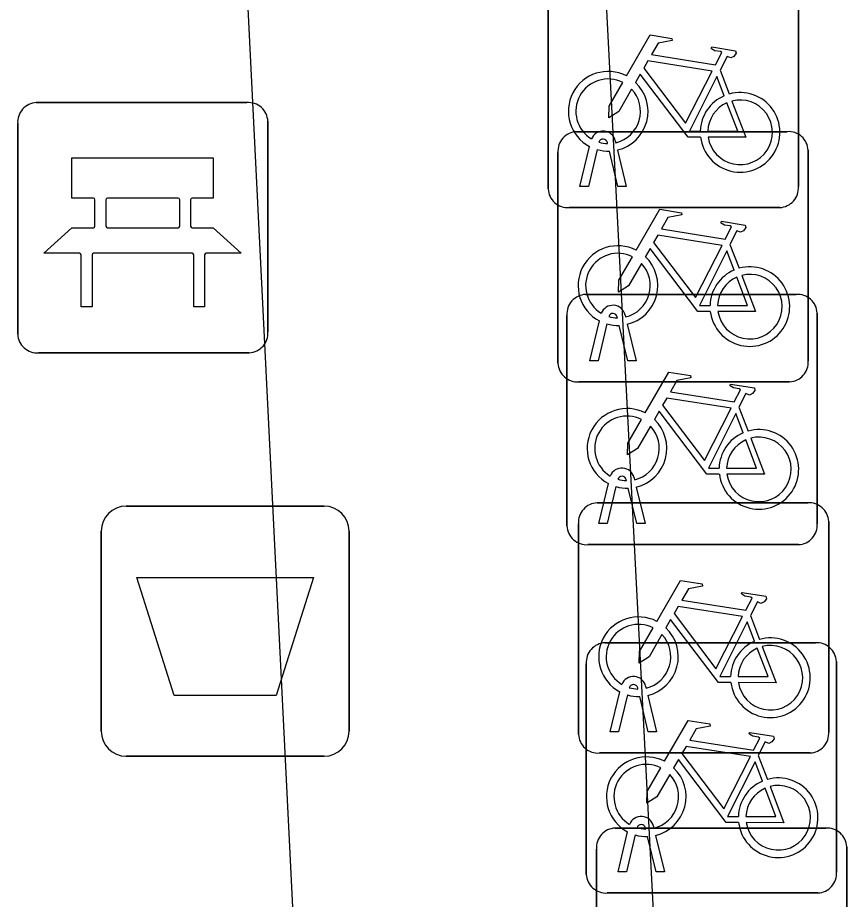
# Model space of a CAD drawing. Extents: x 164150 to 165261, y 382513 to 383432.
# Drawn here: x 164329.622 to 164332.935, y 383148.801 to 383152.322 of the extents above; entities that cross this region are included whole.
import ezdxf

# ---------------------------------------------------------------- set-up
doc = ezdxf.new("R2010")
doc.units = 0
for name, color, linetype in [('IMGEO_Afvalbak', 7, 'Continuous'), ('IMGEO_Bank', 7, 'Continuous'), ('IMGEO_Fietsenrek', 7, 'Continuous'), ('IMGEO_Voetgangersgebied_open', 7, 'Continuous')]:
    doc.layers.add(name, color=color, linetype=linetype)

msp = doc.modelspace()

# ---------------------------------------------------------------- linework, layer by layer
at = {"layer": 'IMGEO_Afvalbak'}
for p, q in [((164330.0561, 383150.3715), (164330.8459, 383150.3715)), ((164330.8459, 383150.3715), (164330.0561, 383150.3715)), ((164329.9561, 383149.4725), (164329.9561, 383150.2715)), ((164329.9561, 383150.2715), (164329.9561, 383149.4725)), ((164330.9459, 383150.2715), (164330.9459, 383149.4725)), ((164330.9459, 383149.4725), (164330.9459, 383150.2715)), ((164330.8459, 383149.3725), (164330.0561, 383149.3725)), ((164330.0561, 383149.3725), (164330.8459, 383149.3725))]:
    msp.add_line(p, q, dxfattribs=at)
msp.add_lwpolyline([(164330.0988, 383150.0864), (164330.8032, 383150.0864), (164330.6544, 383149.6155), (164330.2476, 383149.6155), (164330.0988, 383150.0864)], dxfattribs=at)
for centre, start, end in [((164330.0561, 383150.2715), 90, 180), ((164330.0561, 383150.2715), 90, 180), ((164330.8459, 383150.2715), 0, 90), ((164330.8459, 383150.2715), 360, 90), ((164330.0561, 383149.4725), 180, 270), ((164330.0561, 383149.4725), 180, 270), ((164330.8459, 383149.4725), 270, 0), ((164330.8459, 383149.4725), 270, 0)]:
    msp.add_arc(centre, 0.1, start, end, dxfattribs=at)
at = {"layer": 'IMGEO_Bank'}
for p, q in [((164329.6969, 383151.9825), (164330.5378, 383151.9825)), ((164330.5378, 383151.9825), (164329.6969, 383151.9825)), ((164330.6215, 383151.9081), (164330.6215, 383151.0672)), ((164330.6215, 383151.0672), (164330.6215, 383151.9081)), ((164329.6225, 383151.0579), (164329.6225, 383151.8988)), ((164329.6225, 383151.8988), (164329.6225, 383151.0579)), ((164329.9311, 383151.4894), (164329.9311, 383151.5946)), ((164329.9747, 383151.5946), (164329.9747, 383151.4894)), ((164330.263, 383151.601), (164329.981, 383151.601)), ((164330.2693, 383151.4894), (164330.2693, 383151.5946)), ((164330.3129, 383151.5946), (164330.3129, 383151.4894)), ((164329.981, 383151.483), (164330.263, 383151.483)), ((164330.3188, 383151.3807), (164329.9257, 383151.3807)), ((164330.5471, 383150.9835), (164329.7062, 383150.9835)), ((164329.7062, 383150.9835), (164330.5471, 383150.9835))]:
    msp.add_line(p, q, dxfattribs=at)
for points in [[(164329.9247, 383151.601), (164329.8386, 383151.601), (164329.8386, 383151.762), (164330.4025, 383151.762), (164330.4025, 383151.601), (164330.3193, 383151.601)], [(164329.8694, 383151.3807), (164329.727, 383151.3807), (164329.8386, 383151.483), (164329.9247, 383151.483)], [(164330.3193, 383151.483), (164330.4025, 383151.483), (164330.5141, 383151.3807), (164330.3751, 383151.3807)], [(164329.9194, 383151.3743), (164329.9194, 383151.1668), (164329.8758, 383151.1668), (164329.8758, 383151.3743)], [(164330.3687, 383151.3743), (164330.3687, 383151.1668), (164330.3251, 383151.1668), (164330.3251, 383151.3743)]]:
    msp.add_lwpolyline(points, dxfattribs=at)
for centre, radius, start, end in [((164329.7002, 383151.9046), 0.0779, 92.4484, 184.2845), ((164329.7002, 383151.9046), 0.0779, 92.4484, 184.2845), ((164330.5436, 383151.9048), 0.0779, 2.4484, 94.2845), ((164330.5436, 383151.9048), 0.0779, 2.4484, 94.2845), ((164329.9244, 383151.5943), 0.00671, 2.8957, 87.1043), ((164329.9814, 383151.5943), 0.00671, 92.8957, 177.1043), ((164330.2626, 383151.5943), 0.00671, 2.8957, 87.1043), ((164330.3196, 383151.5943), 0.00671, 92.8957, 177.1043), ((164329.9244, 383151.4897), 0.00671, 272.8957, 357.1043), ((164329.9814, 383151.4897), 0.00671, 182.8957, 267.1043), ((164330.2626, 383151.4897), 0.00671, 272.8957, 357.1043), ((164330.3196, 383151.4897), 0.00671, 182.8957, 267.1043), ((164329.8691, 383151.374), 0.00671, 2.8957, 87.1043), ((164329.9261, 383151.374), 0.00671, 92.8957, 177.1043), ((164330.3184, 383151.374), 0.00671, 2.8957, 87.1043), ((164330.3754, 383151.374), 0.00671, 92.8957, 177.1043), ((164330.5438, 383151.0614), 0.0779, 272.4484, 4.2845), ((164330.5438, 383151.0614), 0.0779, 272.4484, 4.2845), ((164329.7004, 383151.0612), 0.0779, 182.4484, 274.2845), ((164329.7004, 383151.0612), 0.0779, 182.4484, 274.2845)]:
    msp.add_arc(centre, radius, start, end, dxfattribs=at)
at = {"layer": 'IMGEO_Fietsenrek'}
for p, q in [((164331.7405, 383151.6379), (164331.7405, 383152.4788)), ((164331.7405, 383152.4788), (164331.7405, 383151.6379)), ((164332.7395, 383152.4881), (164332.7395, 383151.6472)), ((164332.7395, 383151.6472), (164332.7395, 383152.4881)), ((164332.4272, 383152.1122), (164332.4635, 383152.017)), ((164331.8539, 383151.8665), (164332.6948, 383151.8665)), ((164332.6948, 383151.8665), (164331.8539, 383151.8665)), ((164331.8675, 383151.6473), (164331.9058, 383151.8073)), ((164331.9779, 383151.8189), (164331.9769, 383151.8232)), ((164332.0086, 383151.8304), (164332.0104, 383151.8225)), ((164331.7795, 383150.9419), (164331.7795, 383151.7828)), ((164331.7795, 383151.7828), (164331.7795, 383150.9419)), ((164331.9362, 383151.7951), (164331.9009, 383151.6473)), ((164332.019, 383151.6473), (164331.9851, 383151.789)), ((164332.0174, 383151.7933), (164332.0524, 383151.6473)), ((164332.7785, 383151.7921), (164332.7785, 383150.9512)), ((164332.7785, 383150.9512), (164332.7785, 383151.7921)), ((164331.9009, 383151.6473), (164331.8675, 383151.6473)), ((164332.0524, 383151.6473), (164332.019, 383151.6473)), ((164332.6651, 383151.5635), (164331.8242, 383151.5635)), ((164331.8242, 383151.5635), (164332.6651, 383151.5635)), ((164332.4662, 383151.4162), (164332.5025, 383151.321)), ((164331.8899, 383151.2165), (164332.7308, 383151.2165)), ((164332.7308, 383151.2165), (164331.8899, 383151.2165)), ((164331.8155, 383150.2919), (164331.8155, 383151.1328)), ((164331.8155, 383151.1328), (164331.8155, 383150.2919)), ((164332.0476, 383151.1344), (164332.0494, 383151.1265)), ((164332.8145, 383151.1421), (164332.8145, 383150.3012)), ((164332.8145, 383150.3012), (164332.8145, 383151.1421)), ((164331.9065, 383150.9513), (164331.9448, 383151.1113)), ((164331.9752, 383151.0991), (164331.9399, 383150.9513)), ((164332.0169, 383151.1229), (164332.0159, 383151.1272)), ((164332.0564, 383151.0973), (164332.0914, 383150.9513)), ((164332.058, 383150.9513), (164332.0241, 383151.093)), ((164331.9399, 383150.9513), (164331.9065, 383150.9513)), ((164332.0914, 383150.9513), (164332.058, 383150.9513)), ((164332.7041, 383150.8675), (164331.8632, 383150.8675)), ((164331.8632, 383150.8675), (164332.7041, 383150.8675)), ((164332.5022, 383150.7662), (164332.5385, 383150.671)), ((164332.0529, 383150.4729), (164332.0519, 383150.4772)), ((164332.0836, 383150.4844), (164332.0854, 383150.4765)), ((164331.9425, 383150.3013), (164331.9808, 383150.4613)), ((164332.0112, 383150.4491), (164331.9759, 383150.3013)), ((164332.094, 383150.3013), (164332.0601, 383150.443)), ((164332.0924, 383150.4473), (164332.1274, 383150.3013)), ((164331.9359, 383150.3845), (164332.7768, 383150.3845)), ((164332.7768, 383150.3845), (164331.9359, 383150.3845)), ((164331.8615, 383149.4599), (164331.8615, 383150.3008)), ((164331.8615, 383150.3008), (164331.8615, 383149.4599)), ((164331.9759, 383150.3013), (164331.9425, 383150.3013)), ((164332.1274, 383150.3013), (164332.094, 383150.3013)), ((164332.8605, 383150.3101), (164332.8605, 383149.4692)), ((164332.8605, 383149.4692), (164332.8605, 383150.3101)), ((164332.7401, 383150.2175), (164331.8992, 383150.2175)), ((164331.8992, 383150.2175), (164332.7401, 383150.2175)), ((164332.5482, 383149.9342), (164332.5845, 383149.839)), ((164331.9669, 383149.8255), (164332.8078, 383149.8255)), ((164332.8078, 383149.8255), (164331.9669, 383149.8255)), ((164331.8925, 383148.9009), (164331.8925, 383149.7418)), ((164331.8925, 383149.7418), (164331.8925, 383148.9009)), ((164332.8915, 383149.7511), (164332.8915, 383148.9102)), ((164332.8915, 383148.9102), (164332.8915, 383149.7511)), ((164331.9885, 383149.4693), (164332.0268, 383149.6293)), ((164332.0989, 383149.6409), (164332.0979, 383149.6452)), ((164332.1296, 383149.6524), (164332.1314, 383149.6445)), ((164332.0572, 383149.6171), (164332.0219, 383149.4693)), ((164332.14, 383149.4693), (164332.1061, 383149.611)), ((164332.1384, 383149.6153), (164332.1734, 383149.4693)), ((164332.0219, 383149.4693), (164331.9885, 383149.4693)), ((164332.1734, 383149.4693), (164332.14, 383149.4693)), ((164332.7861, 383149.3855), (164331.9452, 383149.3855)), ((164331.9452, 383149.3855), (164332.7861, 383149.3855)), ((164332.5792, 383149.3752), (164332.6155, 383149.28)), ((164332.1606, 383149.0934), (164332.1624, 383149.0855)), ((164332.0079, 383149.0855), (164332.8488, 383149.0855)), ((164332.8488, 383149.0855), (164332.0079, 383149.0855)), ((164332.0195, 383148.9103), (164332.0578, 383149.0703)), ((164332.0882, 383149.0581), (164332.0529, 383148.9103)), ((164332.1299, 383149.0819), (164332.1289, 383149.0862)), ((164332.1694, 383149.0563), (164332.2044, 383148.9103)), ((164332.171, 383148.9103), (164332.1371, 383149.052)), ((164331.9335, 383148.1609), (164331.9335, 383149.0018)), ((164331.9335, 383149.0018), (164331.9335, 383148.1609)), ((164332.9325, 383149.0111), (164332.9325, 383148.1702)), ((164332.9325, 383148.1702), (164332.9325, 383149.0111)), ((164332.0529, 383148.9103), (164332.0195, 383148.9103)), ((164332.2044, 383148.9103), (164332.171, 383148.9103)), ((164332.8171, 383148.8265), (164331.9762, 383148.8265)), ((164331.9762, 383148.8265), (164332.8171, 383148.8265))]:
    msp.add_line(p, q, dxfattribs=at)
for points in [[(164332.0531, 383152.0892), (164332.1478, 383152.2527), (164332.234, 383152.2389), (164332.2357, 383152.2302), (164332.1796, 383152.2193), (164332.1534, 383152.174), (164332.4086, 383152.1332)], [(164332.4086, 383152.1332), (164332.4336, 383152.182), (164332.4285, 383152.186), (164332.4053, 383152.1897), (164332.3926, 383152.1972), (164332.3916, 383152.2003), (164332.3938, 383152.2049), (164332.4886, 383152.1898), (164332.4909, 383152.1795), (164332.4815, 383152.1671), (164332.4691, 383152.1607), (164332.4546, 383152.1669), (164332.4272, 383152.1122)], [(164332.3957, 383152.108), (164332.1389, 383152.149), (164332.1222, 383152.1202), (164332.2892, 383151.8999), (164332.3957, 383152.108)], [(164332.3488, 383151.8445), (164332.2991, 383151.8446), (164332.1084, 383152.0963), (164332.0894, 383152.0635)], [(164332.4437, 383152.01), (164332.4144, 383152.0868), (164332.305, 383151.8687), (164332.3477, 383151.8686)], [(164332.0738, 383152.0367), (164332.0222, 383151.9475), (164331.9823, 383151.9215), (164331.9835, 383151.969), (164332.038, 383152.0632)], [(164332.3777, 383151.8685), (164332.4976, 383151.8683), (164332.4544, 383151.9819)], [(164332.4742, 383151.9888), (164332.5292, 383151.8442), (164332.3791, 383151.8445)], [(164332.0921, 383151.3932), (164332.1868, 383151.5567), (164332.273, 383151.5429), (164332.2747, 383151.5342), (164332.2186, 383151.5233), (164332.1924, 383151.478), (164332.4476, 383151.4372)], [(164332.4476, 383151.4372), (164332.4726, 383151.486), (164332.4675, 383151.49), (164332.4443, 383151.4937), (164332.4316, 383151.5012), (164332.4306, 383151.5043), (164332.4328, 383151.5089), (164332.5276, 383151.4938), (164332.5299, 383151.4835), (164332.5205, 383151.4711), (164332.5081, 383151.4647), (164332.4936, 383151.4709), (164332.4662, 383151.4162)], [(164332.4347, 383151.412), (164332.1779, 383151.453), (164332.1612, 383151.4242), (164332.3282, 383151.2039), (164332.4347, 383151.412)], [(164332.3878, 383151.1485), (164332.3381, 383151.1486), (164332.1474, 383151.4003), (164332.1284, 383151.3675)], [(164332.4827, 383151.314), (164332.4534, 383151.3908), (164332.344, 383151.1727), (164332.3867, 383151.1726)], [(164332.1128, 383151.3407), (164332.0612, 383151.2515), (164332.0213, 383151.2255), (164332.0225, 383151.273), (164332.077, 383151.3672)], [(164332.4167, 383151.1725), (164332.5366, 383151.1723), (164332.4934, 383151.2859)], [(164332.5132, 383151.2928), (164332.5682, 383151.1482), (164332.4181, 383151.1485)], [(164332.1281, 383150.7432), (164332.2228, 383150.9067), (164332.309, 383150.8929), (164332.3107, 383150.8842), (164332.2546, 383150.8733), (164332.2284, 383150.828), (164332.4836, 383150.7872)], [(164332.4836, 383150.7872), (164332.5086, 383150.836), (164332.5035, 383150.84), (164332.4803, 383150.8437), (164332.4676, 383150.8512), (164332.4666, 383150.8543), (164332.4688, 383150.8589), (164332.5636, 383150.8438), (164332.5659, 383150.8335), (164332.5565, 383150.8211), (164332.5441, 383150.8147), (164332.5296, 383150.8209), (164332.5022, 383150.7662)], [(164332.4707, 383150.762), (164332.2139, 383150.803), (164332.1972, 383150.7742), (164332.3642, 383150.5539), (164332.4707, 383150.762)], [(164332.4238, 383150.4985), (164332.3741, 383150.4986), (164332.1834, 383150.7503), (164332.1644, 383150.7175)], [(164332.1488, 383150.6907), (164332.0972, 383150.6015), (164332.0573, 383150.5755), (164332.0585, 383150.623), (164332.113, 383150.7172)], [(164332.5187, 383150.664), (164332.4894, 383150.7408), (164332.38, 383150.5227), (164332.4227, 383150.5226)], [(164332.5492, 383150.6428), (164332.6042, 383150.4982), (164332.4541, 383150.4985)], [(164332.4527, 383150.5225), (164332.5726, 383150.5223), (164332.5294, 383150.6359)], [(164332.1741, 383149.9112), (164332.2688, 383150.0747), (164332.355, 383150.0609), (164332.3567, 383150.0522), (164332.3006, 383150.0413), (164332.2744, 383149.996), (164332.5296, 383149.9552)], [(164332.5296, 383149.9552), (164332.5546, 383150.004), (164332.5495, 383150.008), (164332.5263, 383150.0117), (164332.5136, 383150.0192), (164332.5126, 383150.0223), (164332.5148, 383150.0269), (164332.6096, 383150.0118), (164332.6119, 383150.0015), (164332.6025, 383149.9891), (164332.5901, 383149.9827), (164332.5756, 383149.9889), (164332.5482, 383149.9342)], [(164332.5167, 383149.93), (164332.2599, 383149.971), (164332.2432, 383149.9422), (164332.4102, 383149.7219), (164332.5167, 383149.93)], [(164332.4698, 383149.6665), (164332.4201, 383149.6666), (164332.2294, 383149.9183), (164332.2104, 383149.8855)], [(164332.5647, 383149.832), (164332.5354, 383149.9088), (164332.426, 383149.6907), (164332.4687, 383149.6906)], [(164332.1948, 383149.8587), (164332.1432, 383149.7695), (164332.1033, 383149.7435), (164332.1045, 383149.791), (164332.159, 383149.8852)], [(164332.4987, 383149.6905), (164332.6186, 383149.6903), (164332.5754, 383149.8039)], [(164332.5952, 383149.8108), (164332.6502, 383149.6662), (164332.5001, 383149.6665)], [(164332.2051, 383149.3522), (164332.2998, 383149.5157), (164332.386, 383149.5019), (164332.3877, 383149.4932), (164332.3316, 383149.4823), (164332.3054, 383149.437), (164332.5606, 383149.3962)], [(164332.5606, 383149.3962), (164332.5856, 383149.445), (164332.5805, 383149.449), (164332.5573, 383149.4527), (164332.5446, 383149.4602), (164332.5436, 383149.4633), (164332.5458, 383149.4679), (164332.6406, 383149.4528), (164332.6429, 383149.4425), (164332.6335, 383149.4301), (164332.6211, 383149.4237), (164332.6066, 383149.4299), (164332.5792, 383149.3752)], [(164332.5477, 383149.371), (164332.2909, 383149.412), (164332.2742, 383149.3832), (164332.4412, 383149.1629), (164332.5477, 383149.371)], [(164332.5008, 383149.1075), (164332.4511, 383149.1076), (164332.2604, 383149.3593), (164332.2414, 383149.3265)], [(164332.5957, 383149.273), (164332.5664, 383149.3498), (164332.457, 383149.1317), (164332.4997, 383149.1316)], [(164332.2258, 383149.2997), (164332.1742, 383149.2105), (164332.1343, 383149.1845), (164332.1355, 383149.232), (164332.19, 383149.3262)], [(164332.5297, 383149.1315), (164332.6496, 383149.1313), (164332.6064, 383149.2449)], [(164332.6262, 383149.2518), (164332.6812, 383149.1072), (164332.5311, 383149.1075)]]:
    msp.add_lwpolyline(points, dxfattribs=at)
for centre, radius, start, end in [((164331.9801, 383151.9479), 0.159, 62.6766, 242.1369), ((164331.9801, 383151.9479), 0.129, 63.3192, 238.903), ((164331.9801, 383151.9479), 0.159, 283.5766, 46.6042), ((164331.9801, 383151.9479), 0.129, 283.6043, 43.4302), ((164332.5067, 383151.8639), 0.159, 187.0065, 105.7708), ((164332.5067, 383151.8639), 0.159, 113.3408, 178.3217), ((164332.5067, 383151.8639), 0.129, 113.923, 177.9556), ((164332.5067, 383151.8639), 0.129, 188.6715, 104.5883), ((164331.8572, 383151.7886), 0.0779, 92.4484, 184.2845), ((164331.8572, 383151.7886), 0.0779, 92.4484, 184.2845), ((164331.9599, 383151.8193), 0.0499, 12.8025, 158.6934), ((164331.9599, 383151.8193), 0.0174, 12.8025, 163.4502), ((164332.7006, 383151.7888), 0.0779, 2.4484, 94.2845), ((164332.7006, 383151.7888), 0.0779, 2.4484, 94.2845), ((164331.9801, 383151.9479), 0.129, 253.415, 269.0204), ((164331.9801, 383151.9479), 0.159, 253.9967, 271.7867), ((164331.8184, 383151.6412), 0.0779, 182.4484, 274.2845), ((164331.8184, 383151.6412), 0.0779, 182.4484, 274.2845), ((164332.6618, 383151.6414), 0.0779, 272.4484, 4.2845), ((164332.6618, 383151.6414), 0.0779, 272.4484, 4.2845), ((164332.0191, 383151.2519), 0.159, 62.6766, 242.1369), ((164332.0191, 383151.2519), 0.129, 63.3192, 238.903), ((164332.0191, 383151.2519), 0.159, 283.5766, 46.6042), ((164332.0191, 383151.2519), 0.129, 283.6043, 43.4302), ((164332.5457, 383151.1679), 0.159, 113.3408, 178.3217), ((164332.5457, 383151.1679), 0.159, 187.0065, 105.7708), ((164332.5457, 383151.1679), 0.129, 113.923, 177.9556), ((164332.5457, 383151.1679), 0.129, 188.6715, 104.5883), ((164331.8932, 383151.1386), 0.0779, 92.4484, 184.2845), ((164331.8932, 383151.1386), 0.0779, 92.4484, 184.2845), ((164332.7366, 383151.1388), 0.0779, 2.4484, 94.2845), ((164332.7366, 383151.1388), 0.0779, 2.4484, 94.2845), ((164331.9989, 383151.1233), 0.0499, 12.8025, 158.6934), ((164331.9989, 383151.1233), 0.0174, 12.8025, 163.4502), ((164332.0191, 383151.2519), 0.159, 253.9967, 271.7867), ((164332.0191, 383151.2519), 0.129, 253.415, 269.0204), ((164331.8574, 383150.9452), 0.0779, 182.4484, 274.2845), ((164331.8574, 383150.9452), 0.0779, 182.4484, 274.2845), ((164332.7008, 383150.9454), 0.0779, 272.4484, 4.2845), ((164332.7008, 383150.9454), 0.0779, 272.4484, 4.2845), ((164332.0551, 383150.6019), 0.159, 62.6766, 242.1369), ((164332.0551, 383150.6019), 0.129, 63.3192, 238.903), ((164332.0551, 383150.6019), 0.159, 283.5766, 46.6042), ((164332.0551, 383150.6019), 0.129, 283.6043, 43.4302), ((164332.5817, 383150.5179), 0.159, 187.0065, 105.7708), ((164332.5817, 383150.5179), 0.159, 113.3408, 178.3217), ((164332.5817, 383150.5179), 0.129, 188.6715, 104.5883), ((164332.5817, 383150.5179), 0.129, 113.923, 177.9556), ((164332.0349, 383150.4733), 0.0499, 12.8025, 158.6934), ((164332.0349, 383150.4733), 0.0174, 12.8025, 163.4502), ((164332.0551, 383150.6019), 0.129, 253.415, 269.0204), ((164332.0551, 383150.6019), 0.159, 253.9967, 271.7867), ((164331.9392, 383150.3066), 0.0779, 92.4484, 184.2845), ((164331.9392, 383150.3066), 0.0779, 92.4484, 184.2845), ((164332.7826, 383150.3068), 0.0779, 2.4484, 94.2845), ((164332.7826, 383150.3068), 0.0779, 2.4484, 94.2845), ((164331.8934, 383150.2952), 0.0779, 182.4484, 274.2845), ((164331.8934, 383150.2952), 0.0779, 182.4484, 274.2845), ((164332.7368, 383150.2954), 0.0779, 272.4484, 4.2845), ((164332.7368, 383150.2954), 0.0779, 272.4484, 4.2845), ((164332.1011, 383149.7699), 0.159, 62.6766, 242.1369), ((164332.1011, 383149.7699), 0.129, 63.3192, 238.903), ((164332.1011, 383149.7699), 0.159, 283.5766, 46.6042), ((164332.1011, 383149.7699), 0.129, 283.6043, 43.4302), ((164332.6277, 383149.6859), 0.159, 113.3408, 178.3217), ((164332.6277, 383149.6859), 0.159, 187.0065, 105.7708), ((164331.9702, 383149.7476), 0.0779, 92.4484, 184.2845), ((164331.9702, 383149.7476), 0.0779, 92.4484, 184.2845), ((164332.6277, 383149.6859), 0.129, 113.923, 177.9556), ((164332.6277, 383149.6859), 0.129, 188.6715, 104.5883), ((164332.8136, 383149.7478), 0.0779, 2.4484, 94.2845), ((164332.8136, 383149.7478), 0.0779, 2.4484, 94.2845), ((164332.0809, 383149.6413), 0.0499, 12.8025, 158.6934), ((164332.0809, 383149.6413), 0.0174, 12.8025, 163.4502), ((164332.1011, 383149.7699), 0.129, 253.415, 269.0204), ((164332.1011, 383149.7699), 0.159, 253.9967, 271.7867), ((164331.9394, 383149.4632), 0.0779, 182.4484, 274.2845), ((164331.9394, 383149.4632), 0.0779, 182.4484, 274.2845), ((164332.7828, 383149.4634), 0.0779, 272.4484, 4.2845), ((164332.7828, 383149.4634), 0.0779, 272.4484, 4.2845), ((164332.1321, 383149.2109), 0.159, 62.6766, 242.1369), ((164332.1321, 383149.2109), 0.129, 63.3192, 238.903), ((164332.1321, 383149.2109), 0.159, 283.5766, 46.6042), ((164332.1321, 383149.2109), 0.129, 283.6043, 43.4302), ((164332.6587, 383149.1269), 0.159, 113.3408, 178.3217), ((164332.6587, 383149.1269), 0.159, 187.0065, 105.7708), ((164332.6587, 383149.1269), 0.129, 113.923, 177.9556), ((164332.6587, 383149.1269), 0.129, 188.6715, 104.5883), ((164332.1119, 383149.0823), 0.0499, 12.8025, 158.6934), ((164332.1119, 383149.0823), 0.0174, 12.8025, 163.4502), ((164332.0112, 383149.0076), 0.0779, 92.4484, 184.2845), ((164332.0112, 383149.0076), 0.0779, 92.4484, 184.2845), ((164332.1321, 383149.2109), 0.159, 253.9967, 271.7867), ((164332.1321, 383149.2109), 0.129, 253.415, 269.0204), ((164332.8546, 383149.0078), 0.0779, 2.4484, 94.2845), ((164332.8546, 383149.0078), 0.0779, 2.4484, 94.2845), ((164331.9704, 383148.9042), 0.0779, 182.4484, 274.2845), ((164331.9704, 383148.9042), 0.0779, 182.4484, 274.2845), ((164332.8138, 383148.9044), 0.0779, 272.4484, 4.2845), ((164332.8138, 383148.9044), 0.0779, 272.4484, 4.2845)]:
    msp.add_arc(centre, radius, start, end, dxfattribs=at)
at = {"layer": 'IMGEO_Voetgangersgebied_open'}
msp.add_lwpolyline([(164330.411, 383155.013), (164331.839, 383154.949), (164332.935, 383133.769), (164331.469, 383133.716), (164330.411, 383155.013)], dxfattribs=at)

doc.saveas('drawing.dxf')
